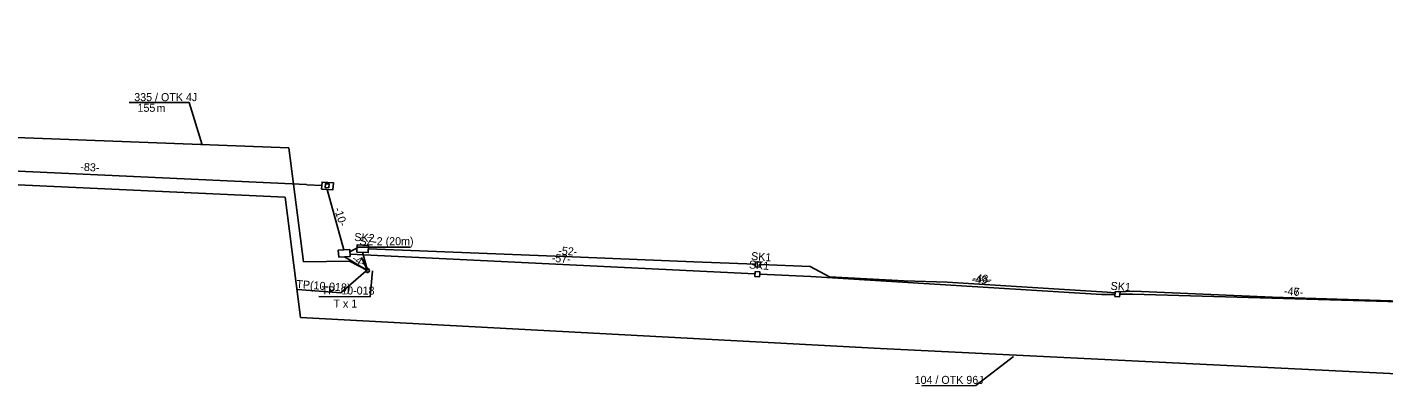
# Model space of a CAD drawing. Extents: x 6494530 to 6506885, y 5884901 to 5892312.
# Drawn here: x 6500710.4 to 6500892.7, y 5886925.4 to 5886973.5 of the extents above; entities that cross this region are included whole.
import ezdxf

# ---------------------------------------------------------------- set-up
doc = ezdxf.new("R2010")
doc.units = 0
for name, color, linetype in [('Gminne - nazwy', 7, 'Continuous'), ('kabel OTK do tab pasaż', 7, 'Continuous'), ('kabel W KANALIZACJI ISTN', 7, 'Continuous'), ('Kanalizacja_proj', 7, 'Continuous'), ('Krajowe - nazwy', 7, 'Continuous'), ('opis kabla CCTV_OTK', 7, 'Continuous'), ('opis kabla infopasażer_OTK', 7, 'Continuous'), ('opis kabla otk', 7, 'Continuous'), ('opis SZ-2', 7, 'Continuous'), ('opis tablic inf przystankowej', 7, 'Continuous'), ('SKR-2', 7, 'Continuous'), ('Tekst2', 7, 'Continuous'), ('Warstwa 62', 7, 'Continuous'), ('Wewnętrzne ZDMiKP - nazwy', 7, 'Continuous'), ('WOJEWÓDZKIE', 7, 'Continuous')]:
    doc.layers.add(name, color=color, linetype=linetype)

msp = doc.modelspace()

# ---------------------------------------------------------------- linework, layer by layer
at = {"layer": 'kabel OTK do tab pasaż'}
msp.add_lwpolyline([(6500664.29, 5886973.55), (6500666.33, 5886960.35), (6500745.54, 5886957.35), (6500747.54, 5886942.07), (6500753.72, 5886942.16), (6500756.14, 5886940.9)], dxfattribs=at)
at = {"layer": 'kabel W KANALIZACJI ISTN'}
for points in [[(6500464.01, 5886938.35), (6500562.12, 5886956.36), (6500668.41, 5886954.27), (6500745.05, 5886950.72), (6500747.14, 5886934.57)], [(6500933.31, 5886932.43), (6500933.02, 5886925.6), (6500904.47, 5886926.54), (6500825.04, 5886930.42), (6500747.14, 5886934.57)]]:
    msp.add_lwpolyline(points, dxfattribs=at)
at = {"layer": 'Kanalizacja_proj'}
msp.add_line((6500641.64, 5886957.36), (6500747.92, 5886952.42), dxfattribs=at)
msp.add_lwpolyline([(6500750.94, 5886952.01), (6500750.44, 5886952.04), (6500750.47, 5886952.54), (6500750.97, 5886952.51)], close=True, dxfattribs=at)
at = {"layer": 'Krajowe - nazwy'}
for p in [(6500755.48, 5886943.34), (6500755.48, 5886943.34), (6500755.48, 5886943.34), (6500755.34, 5886942.62)]:
    msp.add_line(p, (6500756.14, 5886940.88), dxfattribs=at)
for points in [[(6500808.19, 5886940.44), (6500753.8, 5886943.09)], [(6500808.28, 5886941.73), (6500799.96, 5886942.07), (6500784.73, 5886942.7), (6500756.25, 5886943.79)], [(6500808.28, 5886941.73), (6500799.96, 5886942.07), (6500784.73, 5886942.7), (6500756.25, 5886943.79)], [(6500808.28, 5886941.73), (6500799.96, 5886942.07), (6500784.73, 5886942.7), (6500756.25, 5886943.79)], [(6500856.61, 5886937.88), (6500855.5, 5886937.98), (6500834, 5886939.33), (6500828.22, 5886939.5), (6500818.21, 5886940.06), (6500815.61, 5886941.43), (6500808.93, 5886941.7)], [(6500856.61, 5886937.88), (6500855.5, 5886937.98), (6500834, 5886939.33), (6500828.22, 5886939.5), (6500818.21, 5886940.06), (6500815.61, 5886941.43), (6500808.93, 5886941.7)], [(6500856.61, 5886937.88), (6500855.5, 5886937.98), (6500834, 5886939.33), (6500828.22, 5886939.5), (6500818.21, 5886940.06), (6500815.61, 5886941.43), (6500808.93, 5886941.7)], [(6500856.55, 5886937.69), (6500854.77, 5886937.66), (6500815.69, 5886940.07), (6500808.83, 5886940.41)], [(6500902.74, 5886936.1), (6500896.59, 5886936.74), (6500877.71, 5886937.33), (6500859.1, 5886938.14), (6500857.03, 5886938.05)], [(6500902.74, 5886936.1), (6500896.59, 5886936.74), (6500877.71, 5886937.33), (6500859.1, 5886938.14), (6500857.03, 5886938.05)], [(6500902.74, 5886936.1), (6500896.59, 5886936.74), (6500877.71, 5886937.33), (6500859.1, 5886938.14), (6500857.03, 5886938.05)], [(6500902.57, 5886935.72), (6500896.36, 5886936.63), (6500858.9, 5886937.73), (6500857.19, 5886937.7)]]:
    msp.add_lwpolyline(points, dxfattribs=at)
at = {"layer": 'opis kabla infopasażer_OTK'}
msp.add_lwpolyline([(6500724.13, 5886963.46), (6500732.16, 5886963.44), (6500733.9, 5886957.77)], dxfattribs=at)
at = {"layer": 'opis kabla otk'}
msp.add_lwpolyline([(6500830.63, 5886925.42), (6500837.85, 5886925.45), (6500842.91, 5886929.34)], dxfattribs=at)
at = {"layer": 'opis SZ-2'}
msp.add_lwpolyline([(6500753.77, 5886943.42), (6500754.91, 5886944.04), (6500761.88, 5886944.02)], dxfattribs=at)
at = {"layer": 'opis tablic inf przystankowej'}
msp.add_lwpolyline([(6500756.81, 5886940.85), (6500756.48, 5886937.37), (6500749.59, 5886937.4)], dxfattribs=at)
at = {"layer": 'SKR-2'}
for points in [[(6500749.95, 5886951.82), (6500750.02, 5886952.77), (6500751.56, 5886952.67), (6500751.49, 5886951.72)], [(6500752.26, 5886942.68), (6500752.2, 5886943.63), (6500753.74, 5886943.73), (6500753.8, 5886942.78)]]:
    msp.add_lwpolyline(points, close=True, dxfattribs=at)
at = {"layer": 'Tekst2'}
for p, q in [((6500747.98, 5886952.39), (6500749.99, 5886952.29)), ((6500750.72, 5886951.77), (6500752.97, 5886943.68)), ((6500753.03, 5886942.73), (6500756.14, 5886940.88))]:
    msp.add_line(p, q, dxfattribs=at)
at = {"layer": 'Warstwa 62'}
for centre in [(6500756.14, 5886940.9), (6500756.14, 5886940.88), (6500756.14, 5886940.88), (6500756.14, 5886940.88), (6500756.14, 5886940.88), (6500756.14, 5886940.88)]:
    msp.add_circle(centre, 0.25, dxfattribs=at)
at = {"layer": 'Wewnętrzne ZDMiKP - nazwy'}
for points in [[(6500754.69, 5886943.37), (6500754.73, 5886944.32), (6500756.27, 5886944.27), (6500756.23, 5886943.31)], [(6500754.69, 5886943.37), (6500754.73, 5886944.32), (6500756.27, 5886944.27), (6500756.23, 5886943.31)], [(6500754.69, 5886943.37), (6500754.73, 5886944.32), (6500756.27, 5886944.27), (6500756.23, 5886943.31)], [(6500856.6, 5886938.08), (6500857.24, 5886938.03), (6500857.19, 5886937.37), (6500856.55, 5886937.42)], [(6500856.6, 5886938.08), (6500857.24, 5886938.03), (6500857.19, 5886937.37), (6500856.55, 5886937.42)], [(6500856.6, 5886938.08), (6500857.24, 5886938.03), (6500857.19, 5886937.37), (6500856.55, 5886937.42)], [(6500856.6, 5886938.08), (6500857.24, 5886938.03), (6500857.19, 5886937.37), (6500856.55, 5886937.42)]]:
    msp.add_lwpolyline(points, close=True, dxfattribs=at)
for points in [[(6500808.93, 5886941.75), (6500808.91, 5886941.36), (6500808.27, 5886941.39), (6500808.3, 5886942.05), (6500808.94, 5886942.02), (6500808.93, 5886941.75)], [(6500808.93, 5886941.75), (6500808.91, 5886941.36), (6500808.27, 5886941.39), (6500808.3, 5886942.05), (6500808.94, 5886942.02), (6500808.93, 5886941.75)], [(6500808.93, 5886941.75), (6500808.91, 5886941.36), (6500808.27, 5886941.39), (6500808.3, 5886942.05), (6500808.94, 5886942.02), (6500808.93, 5886941.75)], [(6500808.84, 5886940.44), (6500808.81, 5886940.05), (6500808.17, 5886940.1), (6500808.22, 5886940.76), (6500808.86, 5886940.7), (6500808.84, 5886940.44)]]:
    msp.add_lwpolyline(points, dxfattribs=at)
at = {"layer": 'WOJEWÓDZKIE'}
msp.add_line((6500752.53, 5886937.92), (6500755.9, 5886940.82), dxfattribs=at)
msp.add_line((6500752.53, 5886937.92), (6500755.9, 5886940.82), dxfattribs=at)
msp.add_line((6500752.53, 5886937.92), (6500755.9, 5886940.82), dxfattribs=at)
msp.add_lwpolyline([(6500752.53, 5886937.92), (6500747.31, 5886938.31), (6500746.69, 5886938.36)], dxfattribs=at)
msp.add_lwpolyline([(6500752.53, 5886937.92), (6500747.31, 5886938.31), (6500746.69, 5886938.36)], dxfattribs=at)
msp.add_lwpolyline([(6500752.53, 5886937.92), (6500747.31, 5886938.31), (6500746.69, 5886938.36)], dxfattribs=at)

# ---------------------------------------------------------------- texts
at = {"layer": 'Gminne - nazwy'}
for s, p in [('SK2', (6500754.33, 5886944.88)), ('SK2', (6500754.33, 5886944.88)), ('SK2', (6500754.33, 5886944.88)), ('SK1', (6500807.64, 5886942.31)), ('SK1', (6500807.64, 5886942.31)), ('SK1', (6500807.64, 5886942.31)), ('SK1', (6500807.35, 5886941.17)), ('SK1', (6500855.95, 5886938.31)), ('SK1', (6500855.95, 5886938.32)), ('SK1', (6500855.95, 5886938.32)), ('SK1', (6500855.95, 5886938.32))]:
    msp.add_text(s, height=1.075, rotation=355.7066, dxfattribs=at).set_placement(p)
at = {"layer": 'opis kabla CCTV_OTK'}
msp.add_text('104 / OTK 96J', height=1.075, dxfattribs=at).set_placement((6500829.64, 5886925.68))
at = {"layer": 'opis kabla infopasażer_OTK'}
for s, height, p in [('335 / OTK 4J', 1.075, (6500724.79, 5886963.62)), ('155', 1.075, (6500725.23, 5886962.19)), ('m', 1.07, (6500727.79, 5886962.15))]:
    msp.add_text(s, height=height, dxfattribs=at).set_placement(p)
at = {"layer": 'opis SZ-2'}
msp.add_text('SZ-2 (20m)', height=1.075, dxfattribs=at).set_placement((6500755.05, 5886944.29))
at = {"layer": 'opis tablic inf przystankowej'}
for s, p in [('TP_10-018', (6500749.96, 5886937.69)), ('T x 1', (6500751.55, 5886935.92))]:
    msp.add_text(s, height=1.075, rotation=359.8078, dxfattribs=at).set_placement(p)
at = {"layer": 'WOJEWÓDZKIE'}
for s, rotation, p in [('-83-', 357.078, (6500717.53, 5886954.29)), ('-10-', 288.0975, (6500751.63, 5886949.16)), ('-57-', 355.7169, (6500780.86, 5886942.07)), ('-52-', 355.7169, (6500781.73, 5886943.06)), ('-52-', 355.7169, (6500781.73, 5886943.06)), ('-52-', 355.7169, (6500781.73, 5886943.06)), ('-4-', 330.4793, (6500753.96, 5886942.21)), ('TP(10-018)', 355.7066, (6500746.54, 5886938.56)), ('TP(10-018)', 355.7066, (6500746.54, 5886938.56)), ('TP(10-018)', 355.7066, (6500746.54, 5886938.56)), ('-49-', 355.7169, (6500837.26, 5886939.21)), ('-48-', 355.7169, (6500837.43, 5886939.37)), ('-48-', 355.7169, (6500837.43, 5886939.37)), ('-48-', 355.7169, (6500837.43, 5886939.37)), ('-47-', 355.7169, (6500879.24, 5886937.63)), ('-46-', 355.7169, (6500879.24, 5886937.63)), ('-46-', 355.7169, (6500879.24, 5886937.63)), ('-46-', 355.7169, (6500879.24, 5886937.63))]:
    msp.add_text(s, height=1.075, rotation=rotation, dxfattribs=at).set_placement(p)

doc.saveas('drawing.dxf')
